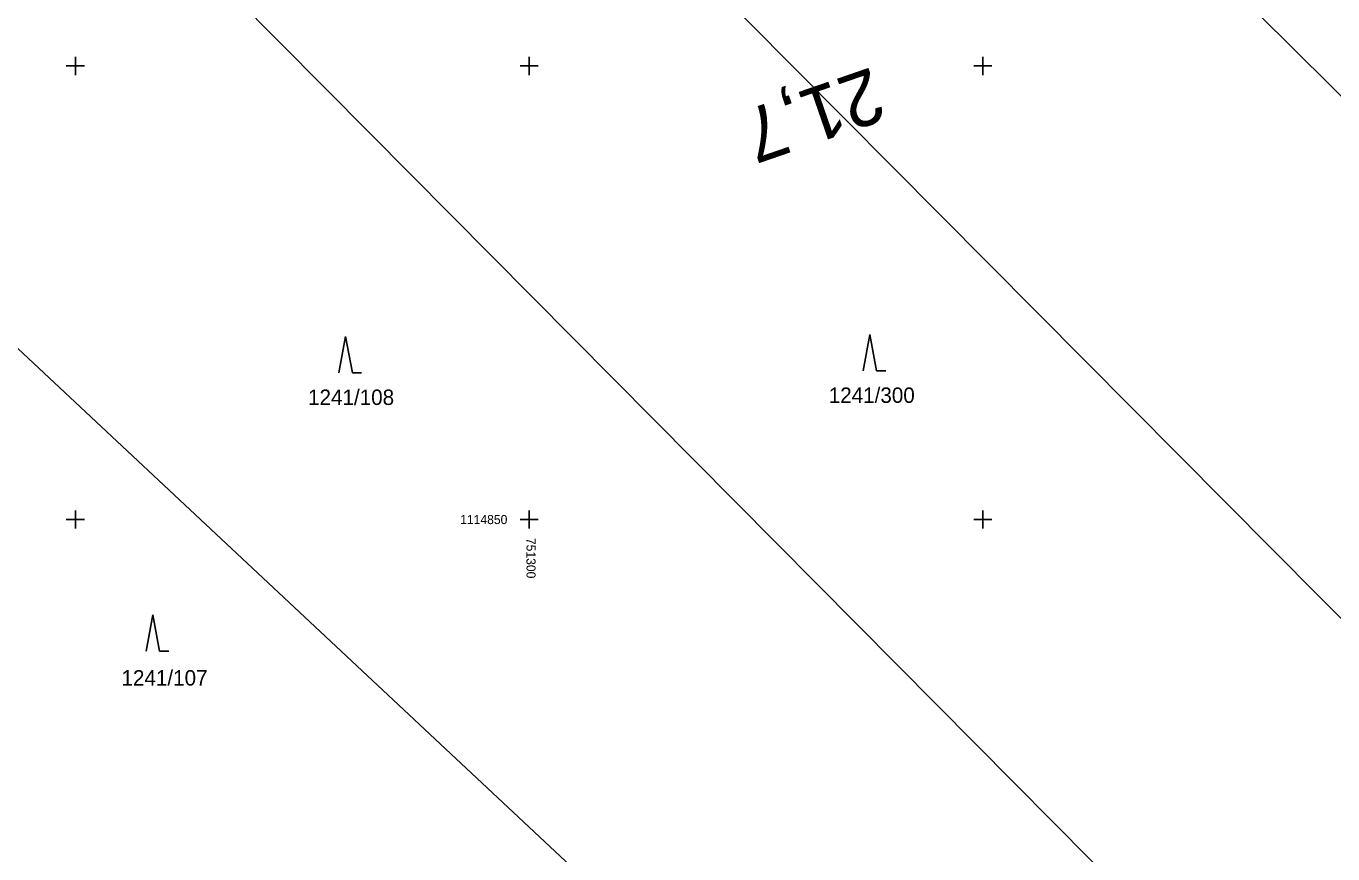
# Model space of a CAD drawing. Extents: x -776734 to -748832, y -1118122 to -976986.
# Drawn here: x -751355.4 to -751211.4, y -1114886.9 to -1114795.6 of the extents above; entities that cross this region are included whole.
import ezdxf

# ---------------------------------------------------------------- set-up
doc = ezdxf.new("R2010")
doc.units = 0
for name, color, linetype in [('KM_Hranice parcel', 7, 'Continuous'), ('KM_Parcelní čísla', 7, 'Continuous'), ('KM_Značky kultur', 7, 'Continuous'), ('Level 61 Křížky', 7, 'Continuous'), ('SŽG Vrstva 7', 7, 'Continuous')]:
    doc.layers.add(name, color=color, linetype=linetype)

msp = doc.modelspace()

# ---------------------------------------------------------------- linework, layer by layer
at = {"layer": 'KM_Hranice parcel'}
for points in [[(-751077.77, -1114934.9), (-751123.27, -1114889.79), (-751223.71, -1114790.2), (-751268.46, -1114745.82)], [(-751307.93, -1114762.77), (-751286.55, -1114784.31), (-751238.76, -1114832.46), (-751161.13, -1114910.68), (-751116.44, -1114955.71)], [(-751126.76, -1114999.86), (-751195.24, -1114930.79), (-751259.42, -1114866.05), (-751317.55, -1114807.42), (-751347.57, -1114777.14)], [(-751142.55, -1115031.18), (-751218.16, -1114960.45), (-751279.89, -1114902.71), (-751362.71, -1114825.23), (-751398.43, -1114791.82)]]:
    msp.add_lwpolyline(points, dxfattribs=at)
at = {"layer": 'KM_Značky kultur'}
for p, q in [((-751320.2181, -1114829.8193), (-751320.9681, -1114833.8193)), ((-751319.4681, -1114833.8193), (-751320.2181, -1114829.8193)), ((-751262.4556, -1114829.5908), (-751263.2056, -1114833.5908)), ((-751261.7056, -1114833.5908), (-751262.4556, -1114829.5908)), ((-751261.7056, -1114833.5908), (-751260.7096, -1114833.5908)), ((-751319.4681, -1114833.8193), (-751318.4721, -1114833.8193)), ((-751341.4642, -1114860.5179), (-751342.2142, -1114864.5179)), ((-751340.7142, -1114864.5179), (-751341.4642, -1114860.5179)), ((-751340.7142, -1114864.5179), (-751339.7182, -1114864.5179))]:
    msp.add_line(p, q, dxfattribs=at)
at = {"layer": 'Level 61 Křížky'}
for p, q in [((-751350, -1114800), (-751350, -1114799)), ((-751300, -1114800), (-751300, -1114799)), ((-751250, -1114800), (-751250, -1114799)), ((-751351, -1114800), (-751349, -1114800)), ((-751350, -1114801), (-751350, -1114800)), ((-751301, -1114800), (-751299, -1114800)), ((-751300, -1114801), (-751300, -1114800)), ((-751251, -1114800), (-751249, -1114800)), ((-751250, -1114801), (-751250, -1114800)), ((-751350, -1114850), (-751350, -1114849)), ((-751300, -1114850), (-751300, -1114849)), ((-751250, -1114850), (-751250, -1114849)), ((-751351, -1114850), (-751349, -1114850)), ((-751350, -1114851), (-751350, -1114850)), ((-751301, -1114850), (-751299, -1114850)), ((-751300, -1114851), (-751300, -1114850)), ((-751251, -1114850), (-751249, -1114850)), ((-751250, -1114851), (-751250, -1114850))]:
    msp.add_line(p, q, dxfattribs=at)

# ---------------------------------------------------------------- texts
at = {"layer": 'KM_Parcelní čísla'}
for s, p in [('1241/108', (-751324.3581, -1114837.3693)), ('1241/300', (-751266.9856, -1114837.1408)), ('1241/107', (-751344.917, -1114868.2975))]:
    msp.add_text(s, height=1.7, dxfattribs=at).set_placement(p)
at = {"layer": 'Level 61 Křížky'}
for s, rotation, p in [('1114850', 360, (-751307.6018, -1114850.5)), ('751300', 270, (-751300.2906, -1114852.0214))]:
    msp.add_text(s, height=1, rotation=rotation, dxfattribs=at).set_placement(p)
at = {"layer": 'SŽG Vrstva 7'}
msp.add_text('21,7', height=6, rotation=199.020366, dxfattribs=at).set_placement((-751262.2273, -1114800.0852))

doc.saveas('drawing.dxf')
